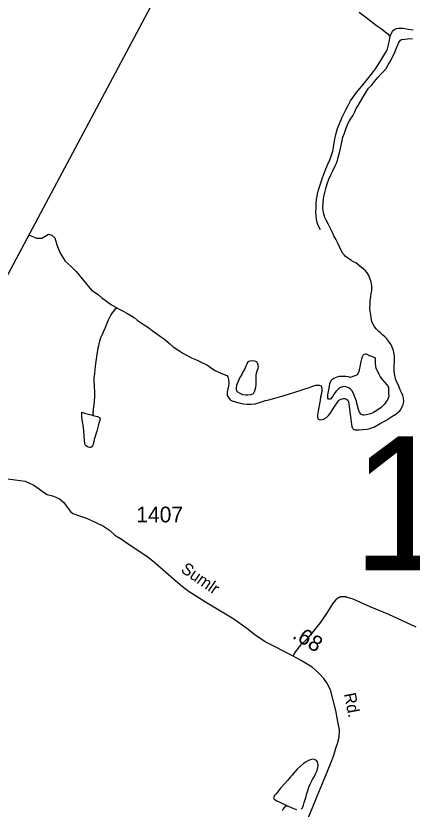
# Model space of a CAD drawing. Extents: x 2220236 to 2384410, y 720751 to 894131.
# Drawn here: x 2279751 to 2282902, y 864584 to 870894 of the extents above; entities that cross this region are included whole.
import ezdxf

# ---------------------------------------------------------------- set-up
doc = ezdxf.new("R2010")
doc.units = 0
for name, color, linetype in [('Exist Boundary Political CountyLine', 7, 'Continuous'), ('Exist Hydrographic Creek Single Shore', 7, 'Continuous'), ('Exist Hydrographic Misc Water Feature', 7, 'Continuous'), ('Exist Hydrographic Pond Under 1500 Sq Ft', 7, 'Continuous'), ('Exist Road Non-System Type 51', 7, 'Continuous'), ('Exist Road Secondary Mileage Hundredths English Label', 7, 'Continuous'), ('Exist Road Secondary Structure Standard Bridge Number Label', 7, 'Continuous'), ('Exist Road Secondary Type 20 Attributed', 7, 'Continuous'), ('Exist Road Secondary Type 51 Label', 7, 'Continuous'), ('Exist Road Secondary Type 51 Number Label', 7, 'Continuous')]:
    doc.layers.add(name, color=color, linetype=linetype)

msp = doc.modelspace()

# ---------------------------------------------------------------- linework, layer by layer
at = {"layer": 'Exist Boundary Political CountyLine'}
msp.add_lwpolyline([(2293117.8, 894131.3), (2291903.9, 891776.4), (2258821.6, 829664.6), (2255410.5, 823324), (2242088.6, 797598.7), (2231459.6, 775980.5), (2225010.8, 762953.2), (2220575.6, 753519.5)], dxfattribs=at)
at = {"layer": 'Exist Hydrographic Creek Single Shore'}
for points in [[(2282268.5, 869170.3), (2282233.9, 869239.9), (2282217.5, 869269.8), (2282207.4, 869291.3), (2282201.2, 869307.8), (2282195.8, 869333.5), (2282192.5, 869365.4), (2282194.4, 869407.4), (2282198.1, 869441.7), (2282203.7, 869477.7), (2282215.2, 869521.7), (2282226.7, 869558.2), (2282240.6, 869594), (2282258.2, 869634), (2282271.9, 869662.3), (2282289.4, 869700.6), (2282301.3, 869722.3), (2282309, 869744.5), (2282314.8, 869770.6), (2282324.7, 869804.8), (2282334.2, 869851.2), (2282341.8, 869888.8), (2282351.5, 869928.9), (2282363, 869961.5), (2282378.6, 870001.2), (2282394.2, 870039.5), (2282411.9, 870072), (2282429.8, 870097.8), (2282445.6, 870130.3), (2282457.3, 870156.3), (2282473.3, 870182.2), (2282510.6, 870244.4), (2282534.1, 870284.9), (2282546.7, 870306), (2282555.8, 870318.9), (2282577.6, 870341.4), (2282603.5, 870371.4), (2282629.1, 870403.7), (2282654.9, 870431.7), (2282674.7, 870451.9), (2282694.2, 870476.1), (2282712.2, 870504.3), (2282725.8, 870526.3), (2282739.5, 870554.5), (2282751.4, 870578.9), (2282761, 870598.4), (2282772.8, 870627), (2282790.7, 870669.3), (2282794.5, 870677.4), (2282800.3, 870689.4), (2282809.1, 870700.7), (2282818.1, 870707.1), (2282844, 870709.8), (2282864.1, 870712), (2282904.2, 870714.4)], [(2279854, 869152.8), (2279915.7, 869125.9), (2279957.3, 869125.9), (2280011.3, 869156.5), (2280035.8, 869150.4), (2280061.5, 869129.5), (2280077.5, 869071.9), (2280103.2, 869005.7), (2280142.4, 868942), (2280191.5, 868901.5), (2280229.5, 868861.1), (2280353.6, 868711.6), (2280382.4, 868692.3), (2280407.6, 868673.7), (2280434.1, 868651.9), (2280459.9, 868632.3), (2280482.5, 868616.4), (2280512.6, 868595.1), (2280534.6, 868583.2), (2280553.1, 868572.3)], [(2282380.4, 867845.5), (2282390.3, 867837.1), (2282394.7, 867826.2), (2282398.6, 867805.8), (2282403, 867767), (2282405.5, 867743.3), (2282413.8, 867687.4), (2282418.2, 867661.7), (2282420.1, 867645.2), (2282422.4, 867625.5), (2282426.4, 867615.6), (2282432.1, 867607.3), (2282448.4, 867602), (2282478.6, 867599.8), (2282510.8, 867602.4), (2282544.3, 867606.6), (2282566.4, 867611), (2282602.4, 867625.1), (2282647.9, 867651.3), (2282691.7, 867675.7), (2282739.2, 867705.8), (2282771.1, 867726.5), (2282791.1, 867740.8), (2282802.9, 867753.1), (2282810.9, 867762.7), (2282820.8, 867781.2), (2282826.6, 867792.6), (2282834.3, 867813.1), (2282836.5, 867826.8), (2282834.1, 867853.1), (2282828, 867872.9), (2282817.7, 867897.1), (2282807.3, 867918.6), (2282795.1, 867949), (2282787, 867966.6), (2282776.9, 867986.5), (2282770.7, 868006.3), (2282766.8, 868022.8), (2282762.4, 868046.5), (2282760, 868074.4), (2282759.7, 868108.2), (2282761.2, 868148.2), (2282761.1, 868188.5), (2282757, 868214.9), (2282752.5, 868232), (2282745.6, 868250.2), (2282740.4, 868266), (2282730, 868285.9), (2282716.9, 868304.9), (2282701.9, 868324.3), (2282685.5, 868340), (2282667.5, 868356.1), (2282651.4, 868371.9), (2282637.2, 868383.7), (2282627.2, 868393), (2282619.2, 868401.4), (2282603.2, 868421.4), (2282590.8, 868438.7), (2282582.5, 868462.9), (2282576.4, 868489.2), (2282572.2, 868521.1), (2282567.7, 868542.5), (2282565.6, 868566.5), (2282567.2, 868599.3), (2282568.9, 868631.1), (2282572.8, 868658.9), (2282576.6, 868685), (2282580.3, 868707.3), (2282582.4, 868729.2), (2282582.1, 868743.3), (2282579.9, 868764.7), (2282573.8, 868786.8), (2282563.5, 868812.6), (2282555.4, 868833.1), (2282543.3, 868849.1), (2282531.1, 868864.7), (2282512.8, 868882.5), (2282496.6, 868894.3), (2282486.6, 868901.7), (2282470.5, 868916.2), (2282454.7, 868929.6), (2282436.5, 868938.2), (2282416.4, 868949.1), (2282402.5, 868959.3), (2282382.1, 868971.2), (2282370.2, 868981.2), (2282360.6, 868992.3), (2282352, 869004.6), (2282341.5, 869022.8), (2282325.2, 869057), (2282310.4, 869086.8), (2282294.6, 869116.6), (2282280.5, 869144.8), (2282268.5, 869170.3)], [(2280553.1, 868572.3), (2280572.9, 868561.1), (2280603.1, 868545.7), (2280633.2, 868528), (2280665, 868510), (2280691.2, 868494.7), (2280715.7, 868474.5), (2280747.4, 868452.5), (2280771.7, 868437.2), (2280807.9, 868411.2), (2280836, 868390), (2280862.2, 868372.4), (2280900.6, 868344.3), (2280923.9, 868326.8), (2280950.7, 868306.6), (2280973.2, 868287.1), (2280999.4, 868265.2), (2281017.1, 868251.1), (2281045.6, 868231.4), (2281077.6, 868212.1), (2281114, 868192.3), (2281148, 868174.5), (2281174, 868162.5), (2281198.1, 868152.8), (2281214, 868145.3), (2281270.2, 868117.9), (2281286.4, 868107.7), (2281306.7, 868091.5), (2281334.9, 868073.9), (2281352.7, 868064.3), (2281364.7, 868058.5), (2281385.2, 868048.2), (2281403.1, 868042.9), (2281421, 868036.7), (2281427.2, 868032.6), (2281437.1, 868023.2), (2281441.3, 868001.2), (2281443.6, 867973.2), (2281441.7, 867945.4), (2281436.1, 867926.5), (2281430.4, 867903), (2281430.2, 867893.1), (2281432.4, 867875.1), (2281440.6, 867859.1), (2281454.6, 867840.8), (2281470.9, 867831.6), (2281496.9, 867823.5), (2281525, 867815.7), (2281561.2, 867808.4), (2281589, 867804.6), (2281621.2, 867804.5), (2281655, 867808.8), (2281695, 867821), (2281734.9, 867833.3), (2281762.6, 867839.3), (2281810.4, 867852.4), (2281866.5, 867868.3), (2281926, 867886.8), (2281976.2, 867903.8), (2282020.1, 867917.6), (2282049.8, 867926.2), (2282077.5, 867936.1), (2282105.6, 867947), (2282119.5, 867951), (2282137.3, 867955.5), (2282151.4, 867956.9), (2282163.6, 867957.3), (2282171.4, 867953.2), (2282177.5, 867949.8), (2282181.6, 867939.8), (2282183.7, 867931.6), (2282184, 867913.5), (2282180.2, 867891.3), (2282174.3, 867859.6), (2282169.3, 867837.4), (2282164.7, 867807.3), (2282157.3, 867764.9), (2282151.4, 867735.5), (2282149.8, 867719.1), (2282149, 867700.1), (2282153.7, 867689.5), (2282163.8, 867683.4), (2282175.9, 867681.5), (2282197.6, 867685.3), (2282219.8, 867698), (2282237.6, 867715.6), (2282255.5, 867738.2), (2282277.2, 867772.2), (2282292.8, 867798.1), (2282306.6, 867816.5), (2282316.8, 867832.7), (2282325.2, 867840.7), (2282336.4, 867844.8), (2282346.3, 867846.9), (2282356.5, 867849.3), (2282366.4, 867850.7), (2282380.4, 867845.5)]]:
    msp.add_lwpolyline(points, dxfattribs=at)
at = {"layer": 'Exist Hydrographic Misc Water Feature'}
for points in [[(2282480.5, 870924), (2282522.5, 870893), (2282567, 870856.6), (2282617.3, 870817.2), (2282657.5, 870791.7), (2282687.8, 870766.5), (2282707.8, 870750.4), (2282717.7, 870740.3), (2282728.4, 870731.9)], [(2282728.4, 870731.9), (2282729.8, 870738.4), (2282735.7, 870752.4), (2282745.6, 870770.9), (2282753.7, 870780.6), (2282763.7, 870788.6), (2282777.2, 870793.2), (2282793.3, 870795.5), (2282833.4, 870795.3), (2282871.3, 870789.6), (2282909.5, 870782.2)], [(2282172.2, 869191.4), (2282153.9, 869226.8), (2282146.5, 869249.3), (2282141.5, 869277.3), (2282139.4, 869303.6), (2282137, 869328.9), (2282137.8, 869368.2), (2282138.2, 869401), (2282142.1, 869433.1), (2282149.6, 869475.5), (2282157.5, 869511.5), (2282171.1, 869549.6), (2282186.6, 869597.8), (2282198.8, 869634.3), (2282214, 869670), (2282231.6, 869713.9), (2282247.1, 869749.7), (2282258.9, 869778.3), (2282271.2, 869818.1), (2282276.8, 869850.1), (2282281.7, 869882.8), (2282287.6, 869914.5), (2282295.2, 869950.4), (2282307.4, 869997.7), (2282326, 870042.6), (2282346, 870088.8), (2282373.4, 870145.6), (2282395.3, 870185.5), (2282412.7, 870217.9), (2282432.6, 870247.7), (2282460, 870284.2), (2282489.9, 870318.6), (2282535.4, 870376.7), (2282586.9, 870441.3), (2282610.5, 870473.6), (2282632.1, 870503.6), (2282659.7, 870552.3), (2282685.1, 870591.7), (2282697.1, 870614.5), (2282704.7, 870632.3), (2282714.5, 870664.3), (2282722.5, 870700.2), (2282728.4, 870731.9)], [(2280553.1, 868572.3), (2280536.8, 868558.5), (2280527, 868545), (2280517.2, 868531.1), (2280507, 868516.5), (2280497.5, 868498.7), (2280485.4, 868472.7), (2280473.7, 868446.7), (2280458.5, 868406), (2280446.4, 868378.4), (2280433.4, 868354.1), (2280424.8, 868332.3), (2280419.2, 868314.3), (2280413.5, 868294.8), (2280407.4, 868270.3), (2280403.7, 868249.7), (2280398.1, 868215.4), (2280392.3, 868187.6), (2280388.4, 868161.5), (2280384.9, 868131.4), (2280381, 868101.9), (2280378.9, 868081.3), (2280375.6, 868047.9), (2280373.6, 868031.6), (2280371.7, 868017.5), (2280372.1, 868005.4), (2280371.9, 867983), (2280372.4, 867959.4), (2280374.5, 867933.8), (2280375.1, 867913.4), (2280374.9, 867889.5), (2280375, 867861.6), (2280369.8, 867799.4), (2280366.1, 867765), (2280364.5, 867749.7), (2280362.3, 867741.5), (2280362.4, 867731.7), (2280364.5, 867721.8), (2280366, 867715.2)], [(2281898.9, 864615.5), (2281877, 864585.8), (2281869.4, 864569.6)]]:
    msp.add_lwpolyline(points, dxfattribs=at)
at = {"layer": 'Exist Hydrographic Pond Under 1500 Sq Ft'}
for points in [[(2282571.2, 868189.2), (2282591, 868181.3), (2282603.4, 868175.4), (2282607.5, 868169.4), (2282609.2, 868157.3), (2282607.7, 868133.3), (2282609.8, 868105.4), (2282614.1, 868091.6), (2282617.8, 868080.7), (2282628.2, 868061.7), (2282638.3, 868043.5), (2282648.7, 868022), (2282664.9, 867997.7), (2282685.2, 867977.6), (2282699.3, 867961.9), (2282713.3, 867940.3), (2282713.6, 867909.7), (2282713.8, 867888.4), (2282716, 867868), (2282712.1, 867851.7), (2282706.3, 867840.4), (2282698.1, 867828.1), (2282682.9, 867805.4), (2282654.8, 867779.8), (2282621.2, 867754.2), (2282594.3, 867739.4), (2282571.4, 867729), (2282549.3, 867722.3), (2282537.5, 867720.9), (2282521.4, 867718.6), (2282513.2, 867718.1), (2282503.4, 867719.9), (2282499.2, 867722.3), (2282493.3, 867725.7), (2282483.2, 867742.3), (2282475.1, 867762.2), (2282464.7, 867801.8), (2282458.4, 867828.1), (2282450.1, 867855.5), (2282433.9, 867895.9), (2282422.1, 867914.2), (2282411.5, 867925.2), (2282395.7, 867935.4), (2282385.6, 867939.5), (2282371.6, 867943.1), (2282361.4, 867944.9), (2282349.6, 867942.9), (2282341.7, 867940.4), (2282331.4, 867936.7), (2282319.8, 867928.8), (2282305.7, 867916.6), (2282295.6, 867904.7), (2282282.2, 867888.5), (2282270, 867868.1), (2282260.2, 867854.6), (2282252.4, 867845.5), (2282244.2, 867844.1), (2282236.4, 867845.9), (2282232.2, 867851.9), (2282232.2, 867879.7), (2282235.7, 867905.9), (2282241.8, 867933.7), (2282243.9, 867957.2), (2282249.3, 867976.1), (2282257.1, 867992.4), (2282270.9, 868005.9), (2282278.9, 868012.3), (2282291.5, 868018.6), (2282304.7, 868022.6), (2282324.8, 868027.1), (2282342.5, 868029), (2282374.6, 868026.7), (2282392.6, 868025.6), (2282408.3, 868021.1), (2282420.8, 868023.4), (2282440.6, 868029.6), (2282456.5, 868035.8), (2282466.1, 868042.2), (2282478.3, 868059.9), (2282484.2, 868077.9), (2282491.9, 868114.4), (2282495.5, 868143.9), (2282501.2, 868166.1), (2282507.1, 868184), (2282513.2, 868194.3), (2282521.3, 868202.4), (2282531.2, 868204.8), (2282537.1, 868204.7), (2282551, 868198.5), (2282561.1, 868192.7), (2282571.2, 868189.2)], [(2281544, 868035.8), (2281535.2, 868022.2), (2281523.2, 867999.4), (2281515.9, 867980.6), (2281505.9, 867955.5), (2281502.1, 867931.7), (2281502, 867923.5), (2281506, 867911.2), (2281512.4, 867903.6), (2281532.5, 867891.7), (2281554.2, 867882.4), (2281580.4, 867878.5), (2281596.5, 867878.2), (2281622.5, 867882.6), (2281640.3, 867890.4), (2281651.9, 867910.5), (2281659.8, 867940.8), (2281661.8, 867961.1), (2281661.4, 867986.7), (2281661.4, 868004.8), (2281662.7, 868036.6), (2281664.7, 868052.9), (2281670.6, 868069.2), (2281676.6, 868088.8), (2281680.2, 868105.1), (2281678.2, 868116.6), (2281672.9, 868130.8), (2281665.9, 868140.8), (2281658.1, 868144.9), (2281647.7, 868148.4), (2281633.9, 868150.3), (2281614.2, 868148.4), (2281604, 868144.4), (2281593.6, 868136.4), (2281586.2, 868124.4), (2281578.3, 868106.5), (2281568.5, 868080.5), (2281559, 868064.3), (2281550.9, 868052), (2281544, 868035.8)], [(2280366, 867715.2), (2280400.7, 867707.9), (2280408.4, 867703.5), (2280416.5, 867696.1), (2280420.9, 867687.8), (2280418.7, 867678), (2280411.7, 867653.6), (2280393.6, 867590), (2280374.2, 867525.4), (2280364.5, 867485.6), (2280359.7, 867473.3), (2280354.6, 867465.2), (2280351, 867463.6), (2280344.7, 867461.4), (2280338.8, 867461.6), (2280329, 867463.4), (2280320.9, 867466.9), (2280310.8, 867472.6), (2280302.5, 867482.6), (2280300.6, 867487), (2280298.5, 867495.2), (2280296.3, 867516.6), (2280294.2, 867556.6), (2280291.7, 867592.8), (2280289.5, 867616.7), (2280286.4, 867640.4), (2280281.3, 867662.8), (2280276.9, 867684.9), (2280274.6, 867704.6), (2280274.6, 867718.7), (2280274.4, 867726.9), (2280274.3, 867736.8), (2280276.4, 867740.7), (2280282.2, 867738.9), (2280296.3, 867734.7), (2280348.4, 867719.5), (2280366, 867715.2)], [(2282018.9, 864582.8), (2282029, 864594.8), (2282037, 864615.3), (2282044.3, 864635.5), (2282052.3, 864659.2), (2282060.1, 864683.7), (2282065.8, 864707.2), (2282071.9, 864731.6), (2282081.6, 864757.7), (2282091.3, 864781.4), (2282099.2, 864797.7), (2282110.8, 864820.4), (2282122.7, 864839.8), (2282136.4, 864869.7), (2282146.4, 864890.2), (2282152.1, 864914.6), (2282153.8, 864932.6), (2282151.8, 864946.5), (2282148.8, 864960.6), (2282141.8, 864970.6), (2282131.4, 864976.4), (2282117.7, 864980), (2282101.6, 864978), (2282077.8, 864969.3), (2282060.2, 864959.2), (2282036.3, 864943.3), (2282010.3, 864923.2), (2281988.5, 864900.7), (2281970.3, 864879.1), (2281948.5, 864853.9), (2281934.8, 864840.4), (2281911.2, 864812.1), (2281887.4, 864785.7), (2281851.8, 864747.7), (2281833.9, 864721.2), (2281816.1, 864700.9), (2281808.3, 864691.2), (2281800.4, 864673.3), (2281804.8, 864663.4), (2281826.8, 864649.2), (2281848.6, 864639.5), (2281866.8, 864631.9), (2281883, 864624), (2281898.9, 864615.5)], [(2281898.9, 864615.5), (2281912.9, 864608), (2281915.1, 864606.3), (2281952.9, 864592.4), (2281967.2, 864586.2), (2281981.2, 864580.4)]]:
    msp.add_lwpolyline(points, dxfattribs=at)
at = {"layer": 'Exist Road Non-System Type 51'}
for points in [[(2279665.1, 867214.8), (2279826, 867191.8), (2279860.5, 867178), (2279892.7, 867161.9), (2279938.6, 867129.7), (2279977.7, 867099.8), (2280000.7, 867086), (2280032.9, 867079.1), (2280051, 867073.9), (2280097.2, 867051.6), (2280131.7, 867024), (2280166.2, 866975.7), (2280184.6, 866950.4), (2280202.9, 866934.3), (2280248.9, 866918.2), (2280313.3, 866897.5), (2280382.2, 866867.6), (2280448.9, 866835.4), (2280494.8, 866803.2), (2280538.5, 866764.1), (2280571.3, 866742.4)], [(2282292.7, 866247), (2282268.3, 866216.1), (2282220.8, 866141), (2282168.7, 866064.3), (2282115, 865996.9), (2282069.1, 865941.7), (2282014.7, 865888), (2281973.3, 865837.4), (2281961.1, 865815.9), (2281955.8, 865800.6)], [(2282387.8, 866266.7), (2282386.5, 866267.3), (2282385.1, 866267.8), (2282383.7, 866268.4), (2282382.4, 866268.9), (2282381, 866269.4), (2282379.6, 866269.8), (2282378.2, 866270.2), (2282376.8, 866270.7), (2282375.4, 866271), (2282374, 866271.4), (2282372.6, 866271.7), (2282371.1, 866272), (2282369.7, 866272.3), (2282368.3, 866272.6), (2282366.8, 866272.8), (2282365.4, 866273), (2282363.9, 866273.2), (2282362.5, 866273.4), (2282361, 866273.5), (2282359.6, 866273.6), (2282358.1, 866273.7), (2282356.7, 866273.8), (2282355.2, 866273.8), (2282353.7, 866273.8), (2282352.3, 866273.8), (2282350.8, 866273.7), (2282349.4, 866273.7), (2282347.9, 866273.6), (2282346.4, 866273.4), (2282345, 866273.3), (2282343.5, 866273.1), (2282342.1, 866272.9), (2282340.7, 866272.7), (2282339.2, 866272.5), (2282337.8, 866272.2), (2282336.4, 866271.9), (2282334.9, 866271.6), (2282333.5, 866271.2), (2282332.1, 866270.9), (2282330.7, 866270.5), (2282329.3, 866270), (2282327.9, 866269.6), (2282326.5, 866269.1), (2282325.1, 866268.6), (2282323.8, 866268.1), (2282322.4, 866267.6), (2282321.1, 866267), (2282319.7, 866266.4), (2282318.4, 866265.8), (2282317.1, 866265.2), (2282315.8, 866264.5), (2282314.5, 866263.8), (2282313.2, 866263.1), (2282312, 866262.4), (2282310.7, 866261.7), (2282309.5, 866260.9), (2282308.2, 866260.1), (2282307, 866259.3), (2282305.8, 866258.5), (2282304.6, 866257.6), (2282303.5, 866256.8), (2282302.3, 866255.9), (2282301.2, 866255), (2282300, 866254), (2282298.9, 866253.1), (2282297.8, 866252.1), (2282296.8, 866251.1), (2282295.7, 866250.1), (2282294.7, 866249.1), (2282293.7, 866248), (2282292.7, 866247)], [(2282934.8, 866032.1), (2282715.7, 866131.8), (2282568.6, 866193.1), (2282432.2, 866252.9), (2282387.8, 866266.7)]]:
    msp.add_lwpolyline(points, dxfattribs=at)
at = {"layer": 'Exist Road Secondary Type 20 Attributed'}
msp.add_lwpolyline([(2282072.1, 864506.9), (2282107.4, 864589.7), (2282147.2, 864687.8), (2282199.3, 864813.6), (2282259.1, 864956.1), (2282277.5, 865006), (2282288.1, 865040.8), (2282295.9, 865068.1), (2282309.7, 865106.4), (2282321.9, 865157), (2282323.4, 865213.7), (2282308.1, 865295), (2282295.9, 865367.1), (2282253, 865532.7), (2282224.3, 865589.3), (2282199.3, 865623.1), (2282161, 865664.5), (2282105.9, 865712), (2282013.9, 865768.8), (2281955.8, 865800.6), (2281935.8, 865811.7), (2281817.8, 865871.5), (2281733.5, 865914.4), (2281652.3, 865971.2), (2281587.7, 866021.2), (2281483.6, 866094.1), (2281258.5, 866228.8), (2281120.6, 866317.7), (2281074.6, 866351.4), (2280964.3, 866448), (2280898.4, 866506.3), (2280840.2, 866556.9), (2280791.1, 866593.7), (2280652.5, 866685.7), (2280571.3, 866742.4)], dxfattribs=at)

# ---------------------------------------------------------------- texts
at = {"layer": 'Exist Road Secondary Mileage Hundredths English Label'}
msp.add_text('.68', height=125, rotation=328.32325, dxfattribs=at).set_placement((2281942.5, 865948.3))
at = {"layer": 'Exist Road Secondary Structure Standard Bridge Number Label'}
msp.add_text('153', height=1066.27, dxfattribs=at).set_placement((2282423, 866484.3))
at = {"layer": 'Exist Road Secondary Type 51 Label'}
for s, rotation, p in [('Sumlr', 325.16245, (2281055.7, 866475.5)), ('Rd.', 281.08569, (2282359, 865500))]:
    msp.add_text(s, height=95, rotation=rotation, dxfattribs=at).set_placement(p)
at = {"layer": 'Exist Road Secondary Type 51 Number Label'}
msp.add_text('1407', height=125, dxfattribs=at).set_placement((2280708.6, 866864.9))

doc.saveas('drawing.dxf')
